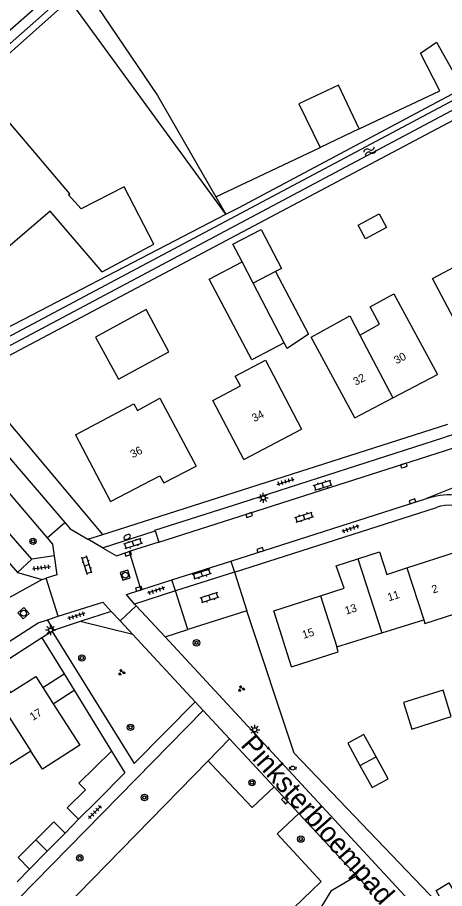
# Model space of a CAD drawing. Extents: x 136000 to 141014, y 402000 to 403500.
# Drawn here: x 137612.8 to 137666.2, y 402405.5 to 402514.4 of the extents above; entities that cross this region are included whole.
import ezdxf

# ---------------------------------------------------------------- set-up
doc = ezdxf.new("R2010")
doc.units = 0
for name, color, linetype in [('gg-afsc-erfafscheiding', 7, 'Continuous'), ('gg-afsc-hekwerk', 7, 'Continuous'), ('gg-afsc-lijn draadraster', 7, 'Continuous'), ('gg-anno-huisnummerreeks BGT', 7, 'Continuous'), ('gg-anno-openbare ruimte label', 7, 'Continuous'), ('gg-bbg-bijgebouw', 7, 'Continuous'), ('gg-bbg-gedigitaliseerde bebouwing', 7, 'Continuous'), ('gg-bbg-gedigitaliseerde bijgebouw', 7, 'Continuous'), ('gg-bbg-hoofdgebouw', 7, 'Continuous'), ('gg-bbg-luifel en loopbrug', 7, 'Continuous'), ('gg-bbg-tussenscheiding', 7, 'Continuous'), ('gg-knt-bronhoudergrens', 7, 'Continuous'), ('gg-knt-verharding', 7, 'Continuous'), ('gg-knt-verharding nz', 7, 'Continuous'), ('gg-kntw-bovenkant insteek waterloop', 7, 'Continuous'), ('gg-kntw-waterlijn', 7, 'Continuous'), ('gt-grn-groengrens', 7, 'Continuous'), ('gt-grn-vlakafsluiter', 7, 'Continuous'), ('gt-grn-weggrens', 7, 'Continuous'), ('gt-symb-boom', 7, 'Continuous'), ('gt-symb-brandkraan', 7, 'Continuous'), ('gt-symb-groenvak', 7, 'Continuous'), ('gt-symb-klinker verharding', 7, 'Continuous'), ('gt-symb-kolk', 7, 'Continuous'), ('gt-symb-lichtmast', 7, 'Continuous'), ('gt-symb-peilbuis', 7, 'Continuous'), ('gt-symb-rioolschacht', 7, 'Continuous'), ('gt-symb-tegel verharding', 7, 'Continuous'), ('gt-symb-watersymbool', 7, 'Continuous')]:
    doc.layers.add(name, color=color, linetype=linetype)

# ---------------------------------------------------------------- blocks, each defined once
blk = doc.blocks.new('gt0-KOLK')
at = {"layer": 'gt-symb-kolk'}
blk.add_lwpolyline([(0, 0), (0.38, 0), (0.38, 0.4), (-0.37, 0.4), (-0.37, 0), (0, 0)], dxfattribs=at)
blk = doc.blocks.new('gt0-PBUIS')
at = {"layer": 'gt-symb-peilbuis'}
blk.add_circle((0, 0), 0.25, dxfattribs=at)
for centre, start, end in [((-0.21, 0), 141.9073, 218.0927), ((0.21, 0), 321.9073, 38.0927)]:
    blk.add_arc(centre, 0.243, start, end, dxfattribs=at)
blk = doc.blocks.new('gt0-BOOM')
at = {"layer": 'gt-symb-boom'}
for radius in [0.4, 0.2]:
    blk.add_circle((0, 0), radius, dxfattribs=at)
blk = doc.blocks.new('gt0-LMAST')
at = {"layer": 'gt-symb-lichtmast'}
for p, q in [((-0.18, 0.17), (-0.45, 0.44)), ((0, 0.25), (0, 0.62)), ((0.17, 0.17), (0.44, 0.44)), ((-0.25, 0), (-0.63, 0)), ((-0.18, -0.18), (-0.45, -0.45)), ((0, -0.25), (0, -0.63)), ((0.44, -0.45), (0.17, -0.18)), ((0.25, 0), (0.62, 0))]:
    blk.add_line(p, q, dxfattribs=at)
blk.add_circle((0, 0), 0.25, dxfattribs=at)
blk = doc.blocks.new('gt0-TEG1')
at = {"layer": 'gt-symb-tegel verharding'}
for p, q in [((-1.12, 0), (1.12, 0)), ((-0.9, -0.25), (-0.9, 0.25)), ((-0.45, -0.25), (-0.45, 0.25)), ((0, -0.25), (0, 0.25)), ((0.45, -0.25), (0.45, 0.25)), ((0.9, -0.25), (0.9, 0.25))]:
    blk.add_line(p, q, dxfattribs=at)
blk = doc.blocks.new('gt0-KL1')
at = {"layer": 'gt-symb-klinker verharding'}
for p, q in [((-1.15, 0.3), (1.15, 0.3)), ((-1, -0.3), (-1, 0.3)), ((-0.5, 0.3), (-0.5, 0.45)), ((0, -0.3), (0, 0.3)), ((0.5, 0.3), (0.5, 0.45)), ((1, -0.3), (1, 0.3)), ((-1.15, -0.3), (1.15, -0.3)), ((-0.5, -0.45), (-0.5, -0.3)), ((0.5, -0.45), (0.5, -0.3))]:
    blk.add_line(p, q, dxfattribs=at)
blk = doc.blocks.new('gt0-RS')
at = {"layer": 'gt-symb-rioolschacht'}
blk.add_lwpolyline([(-0.5, -0.5), (0.5, -0.5), (0.5, 0.5), (-0.5, 0.5)], close=True, dxfattribs=at)
blk.add_circle((0, 0), 0.375, dxfattribs=at)
blk = doc.blocks.new('gt0-GRVAK')
at = {"layer": 'gt-symb-groenvak'}
for p, q in [((-0.11, 0.19), (-0.23, 0.24)), ((-0.18, 0.15), (0.09, 0.15)), ((-0.09, 0.21), (-0.16, 0.32)), ((-0.05, 0.21), (-0.05, 0.39)), ((0, 0.21), (0.06, 0.32)), ((0.02, 0.19), (0.13, 0.24)), ((0.26, -0.05), (0.2, 0.06)), ((0.31, -0.05), (0.31, 0.13)), ((0.35, -0.05), (0.41, 0.06)), ((-0.24, -0.23), (-0.36, -0.18)), ((-0.32, -0.26), (-0.05, -0.26)), ((-0.23, -0.21), (-0.29, -0.1)), ((-0.18, -0.2), (-0.18, -0.02)), ((-0.14, -0.21), (-0.07, -0.1)), ((-0.12, -0.23), (0, -0.18)), ((0.24, -0.07), (0.12, -0.02)), ((0.17, -0.11), (0.44, -0.11)), ((0.37, -0.07), (0.49, -0.02))]:
    blk.add_line(p, q, dxfattribs=at)
blk = doc.blocks.new('gt0-BR')
at = {"layer": 'gt-symb-brandkraan'}
for centre, radius, start, end in [((-0.24, 0), 0.206, 107.5669, 252.4331), ((0.6, -2.66), 3, 106.892, 107.5669), ((0, -0.69), 0.938, 73.108, 106.892), ((-0.6, -2.66), 3, 72.4331, 73.108), ((0.24, 0), 0.206, 287.567, 72.4331), ((0.6, 2.66), 3, 252.4331, 253.108), ((0, 0.69), 0.938, 253.108, 286.8921), ((-0.6, 2.66), 3, 286.8921, 287.567)]:
    blk.add_arc(centre, radius, start, end, dxfattribs=at)
blk = doc.blocks.new('gt0-WA')
at = {"layer": 'gt-symb-watersymbool'}
for centre, start, end in [((-0.32, 0.02), 28.0725, 151.9275), ((0.43, 0.42), 208.0725, 331.9275), ((-0.32, -0.43), 28.0725, 151.9275), ((0.43, -0.03), 208.0725, 331.9275)]:
    blk.add_arc(centre, 0.425, start, end, dxfattribs=at)

msp = doc.modelspace()

# ---------------------------------------------------------------- linework, layer by layer
at = {"layer": 'gg-afsc-erfafscheiding'}
for p, q in [((137720.57, 402529.87), (137606.85, 402469.55)), ((137623.44, 402449.8), (137606.85, 402469.55)), ((137619.84, 402430.34), (137624.51, 402422.74)), ((137618.73, 402412.47), (137620.39, 402414.21)), ((137612.74, 402406.38), (137614.28, 402407.99))]:
    msp.add_line(p, q, dxfattribs=at)
msp.add_lwpolyline([(137678.41, 402390.05), (137647.34, 402422.48), (137641.45, 402440.27)], dxfattribs=at)
at = {"layer": 'gg-afsc-hekwerk'}
for p, q in [((137615.6, 402400.04), (137636.61, 402421.5)), ((137637.02, 402421.07), (137636.61, 402421.5)), ((137637.02, 402421.07), (137642.1, 402415.7))]:
    msp.add_line(p, q, dxfattribs=at)
msp.add_lwpolyline([(137645.23, 402412.38), (137650.73, 402406.44), (137629.13, 402385.64)], dxfattribs=at)
at = {"layer": 'gg-afsc-lijn draadraster'}
msp.add_line((137638.79, 402489.81), (137619.26, 402516.66), dxfattribs=at)
at = {"layer": 'gg-bbg-bijgebouw'}
for p, q in [((137622.67, 402416.47), (137620.39, 402414.21)), ((137618.73, 402412.47), (137616.48, 402410.21)), ((137616.48, 402410.21), (137614.28, 402407.99))]:
    msp.add_line(p, q, dxfattribs=at)
at = {"layer": 'gg-bbg-gedigitaliseerde bebouwing'}
for p, q in [((137654.3, 402477.12), (137655.57, 402474.71)), ((137658.3, 402437.5), (137663.55, 402439.14)), ((137652.67, 402435.74), (137658.3, 402437.5)), ((137615.93, 402430.67), (137617.23, 402428.64)), ((137614.43, 402422.74), (137609.86, 402419.84))]:
    msp.add_line(p, q, dxfattribs=at)
for points in [[(137612.85, 402500), (137611.4, 402501.71), (137609.39, 402500)], [(137623.33, 402482.6), (137629.8, 402486.08), (137626.1, 402493.22), (137620.74, 402490.47), (137619.15, 402492.22), (137619.31, 402492.38), (137612.85, 402500)], [(137669.49, 402472.65), (137664.66, 402481.8), (137671.55, 402485.46)], [(137655.57, 402474.71), (137658.03, 402476.07), (137656.84, 402478.23), (137659.81, 402479.87), (137665.25, 402469.77)], [(137654.93, 402464.37), (137649.48, 402474.47), (137654.3, 402477.12)], [(137641.04, 402459.18), (137637.18, 402466.53), (137640.63, 402468.36), (137639.99, 402469.56), (137643.77, 402471.56), (137648.28, 402462.96)], [(137620.03, 402462.24), (137627.3, 402466.12), (137627.77, 402465.27), (137630.56, 402466.82), (137635.08, 402458.34)], [(137663.55, 402439.14), (137663.7, 402438.67), (137669.9, 402440.66)], [(137647.03, 402433.27), (137652.86, 402435.12), (137652.67, 402435.74)], [(137617.23, 402428.64), (137620.55, 402423.45), (137615.89, 402420.46), (137614.43, 402422.74)]]:
    msp.add_lwpolyline(points, dxfattribs=at)
at = {"layer": 'gg-bbg-gedigitaliseerde bijgebouw'}
for p, q in [((137642.22, 402481.19), (137640.83, 402483.85)), ((137645.01, 402482.65), (137642.22, 402481.19))]:
    msp.add_line(p, q, dxfattribs=at)
for points in [[(137657.98, 402489.85), (137658.9, 402488.17), (137656.26, 402486.74), (137655.35, 402488.43), (137657.98, 402489.85)], [(137646.08, 402473.73), (137642.07, 402471.61), (137636.74, 402481.69), (137640.83, 402483.85)], [(137645.01, 402482.65), (137649.14, 402474.84), (137646.47, 402473.03), (137646.08, 402473.73)], [(137622.52, 402474.47), (137625.39, 402469.19), (137631.7, 402472.62), (137628.83, 402477.9), (137622.52, 402474.47)], [(137661.02, 402428.8), (137662.05, 402425.49), (137666.99, 402427.04), (137665.96, 402430.34), (137661.02, 402428.8)], [(137657.58, 402422.03), (137656.07, 402424.8), (137654.07, 402423.71), (137655.57, 402420.94)], [(137624.51, 402422.74), (137620.44, 402418.71), (137621.26, 402417.89), (137618.98, 402415.63), (137620.39, 402414.21)], [(137624.51, 402422.74), (137626.18, 402420.02), (137622.67, 402416.47)], [(137655.57, 402420.94), (137657.08, 402418.16), (137659.09, 402419.26), (137657.58, 402422.03)], [(137618.73, 402412.47), (137617.32, 402413.89), (137615.04, 402411.63)], [(137615.04, 402411.63), (137612.83, 402409.44), (137614.28, 402407.99)], [(137665.08, 402405.29), (137666.7, 402406.25), (137667.56, 402404.79), (137665.95, 402403.83), (137665.08, 402405.29)]]:
    msp.add_lwpolyline(points, dxfattribs=at)
at = {"layer": 'gg-bbg-hoofdgebouw'}
for p, q in [((137659.68, 402466.86), (137665.25, 402469.77)), ((137654.93, 402464.37), (137659.68, 402466.86)), ((137641.04, 402459.18), (137648.28, 402462.96))]:
    msp.add_line(p, q, dxfattribs=at)
for points in [[(137623.33, 402482.6), (137616.85, 402490.2), (137607.45, 402482.18), (137607.87, 402481.68), (137607.59, 402481.49), (137601.81, 402488.21), (137602.07, 402488.42), (137604.49, 402485.63), (137610.36, 402490.67), (137605.32, 402496.56)], [(137620.03, 402462.24), (137624.38, 402453.92), (137630.56, 402457.13), (137631.04, 402456.25), (137635.08, 402458.34)], [(137655.32, 402446.74), (137658.03, 402447.61), (137658.93, 402444.81), (137661.44, 402445.63)], [(137661.44, 402445.63), (137667.65, 402447.64), (137669.9, 402440.66)], [(137650.62, 402442.14), (137653.58, 402443.09), (137652.59, 402445.87), (137655.32, 402446.74)], [(137647.03, 402433.27), (137644.79, 402440.26), (137650.62, 402442.14)], [(137609.17, 402430.95), (137610.69, 402431.92), (137611.89, 402430.04), (137615.04, 402432.06), (137615.93, 402430.67)]]:
    msp.add_lwpolyline(points, dxfattribs=at)
at = {"layer": 'gg-bbg-luifel en loopbrug'}
for p, q in [((137615.93, 402430.67), (137618.59, 402432.38)), ((137618.59, 402432.38), (137619.84, 402430.34)), ((137617.23, 402428.64), (137619.84, 402430.34))]:
    msp.add_line(p, q, dxfattribs=at)
msp.add_lwpolyline([(137640.83, 402483.85), (137639.67, 402486.07), (137643.21, 402487.92), (137645.76, 402483.05), (137645.01, 402482.65)], dxfattribs=at)
at = {"layer": 'gg-bbg-tussenscheiding'}
for p, q in [((137646.08, 402473.73), (137642.22, 402481.19)), ((137655.57, 402474.71), (137659.68, 402466.86)), ((137655.32, 402446.74), (137658.3, 402437.5)), ((137661.44, 402445.63), (137663.55, 402439.14)), ((137650.62, 402442.14), (137652.67, 402435.74)), ((137609.17, 402430.95), (137614.43, 402422.74)), ((137655.57, 402420.94), (137657.58, 402422.03)), ((137615.04, 402411.63), (137616.48, 402410.21))]:
    msp.add_line(p, q, dxfattribs=at)
at = {"layer": 'gg-knt-bronhoudergrens'}
for p in [(137655.46, 402500.47), (137637.54, 402491.98)]:
    msp.add_line(p, (137650.59, 402498.16), dxfattribs=at)
for points in [[(137655.46, 402500.47), (137665.54, 402505.24), (137663.16, 402509.95), (137665.12, 402511.33), (137667.92, 402506.35), (137712.69, 402530.64), (137729.46, 402546.52)], [(137621.07, 402518.27), (137630.26, 402504.64), (137637.54, 402491.98)], [(137655.46, 402500.47), (137652.89, 402505.93), (137647.92, 402503.6), (137650.59, 402498.16)]]:
    msp.add_lwpolyline(points, dxfattribs=at)
at = {"layer": 'gg-knt-verharding'}
for p, q in [((137614.55, 402446.71), (137587.67, 402477.37)), ((137604.9, 402467.36), (137618.68, 402451.3)), ((137623.44, 402449.8), (137666.54, 402463.58)), ((137630.45, 402448.84), (137666.15, 402460.25)), ((137639.43, 402446.47), (137663.89, 402454.29)), ((137663.89, 402454.29), (137664.28, 402454.4)), ((137639.88, 402445.1), (137665.13, 402453.18)), ((137616.46, 402449.36), (137618.68, 402451.3)), ((137621.56, 402449.2), (137623.44, 402449.8)), ((137623.41, 402448.13), (137629.97, 402450.24)), ((137629.97, 402450.24), (137630.45, 402448.84)), ((137623.41, 402448.13), (137621.56, 402449.2)), ((137630.45, 402448.84), (137626.71, 402447.65)), ((137617.35, 402447.11), (137614.55, 402446.71)), ((137626.71, 402447.65), (137628.2, 402442.88)), ((137614.55, 402446.71), (137612.77, 402445.03)), ((137632.07, 402444.12), (137639.43, 402446.47)), ((137639.43, 402446.47), (137639.88, 402445.1)), ((137612.77, 402445.03), (137615.86, 402444.17)), ((137639.88, 402445.1), (137632.51, 402442.74)), ((137639.88, 402445.1), (137641.45, 402440.27)), ((137615.86, 402444.17), (137616.33, 402444.32)), ((137617.85, 402439.57), (137616.33, 402444.32)), ((137628.2, 402442.88), (137632.07, 402444.12)), ((137632.51, 402442.74), (137632.07, 402444.12)), ((137626.39, 402442.3), (137628.2, 402442.88)), ((137632.51, 402442.74), (137627.4, 402441.11)), ((137634.05, 402437.91), (137632.51, 402442.74)), ((137627.4, 402441.11), (137626.39, 402442.3)), ((137617.85, 402439.57), (137623.43, 402441.36)), ((137624.49, 402440.19), (137623.43, 402441.36)), ((137625.58, 402439.02), (137627.62, 402440.87)), ((137627.4, 402441.11), (137627.62, 402440.87)), ((137627.62, 402440.87), (137631.21, 402437)), ((137616.51, 402439.14), (137617.85, 402439.57)), ((137624.49, 402440.19), (137620.62, 402438.93)), ((137625.58, 402439.02), (137624.49, 402440.19)), ((137641.45, 402440.27), (137634.05, 402437.91)), ((137617.36, 402437.86), (137616.51, 402439.14)), ((137620.62, 402438.93), (137617.36, 402437.86)), ((137627.19, 402437.28), (137625.58, 402439.02)), ((137617.1, 402437.69), (137615.82, 402436.87)), ((137617.36, 402437.86), (137617.1, 402437.69)), ((137634.97, 402428.9), (137627.19, 402437.28)), ((137615.82, 402436.87), (137567.22, 402405.62)), ((137615.82, 402436.87), (137618.59, 402432.38)), ((137631.21, 402437), (137676.7, 402387.93)), ((137635.97, 402427.82), (137634.97, 402428.9)), ((137639.28, 402424.25), (137635.97, 402427.82)), ((137644.83, 402418.27), (137639.28, 402424.25)), ((137647.93, 402414.93), (137644.83, 402418.27)), ((137655.17, 402407.13), (137647.93, 402414.93)), ((137656.71, 402405.47), (137655.17, 402407.13))]:
    msp.add_line(p, q, dxfattribs=at)
for points in [[(137588.5, 402479.56), (137591.82, 402478.29), (137616.46, 402449.36)], [(137629.97, 402450.24), (137629.93, 402450.35), (137640.68, 402453.77), (137666.06, 402461.92)], [(137618.68, 402451.3), (137619.35, 402450.52), (137621.56, 402449.2)], [(137616.46, 402449.36), (137617.13, 402448.57), (137617.35, 402447.11)], [(137623.41, 402448.13), (137625.14, 402447.15), (137626.71, 402447.65)], [(137617.35, 402447.11), (137617.7, 402444.76), (137616.33, 402444.32)], [(137617.1, 402437.69), (137627.36, 402421.17), (137634.97, 402428.9)], [(137635.97, 402427.82), (137610.76, 402402.1), (137609.73, 402403.31)]]:
    msp.add_lwpolyline(points, dxfattribs=at)
for centre, radius, start, end in [((137655.61, 402494.4), 34.12, 287.8336, 300.3479), ((137655.23, 402495.06), 36.48, 287.4133, 300.3014), ((137666.74, 402446), 8.75, 60.1842, 106.3346), ((137666.72, 402448.85), 4.61, 56.4476, 110.1617)]:
    msp.add_arc(centre, radius, start, end, dxfattribs=at)
at = {"layer": 'gg-knt-verharding nz'}
msp.add_line((137583.69, 402478.18), (137612.77, 402445.03), dxfattribs=at)
msp.add_lwpolyline([(137566.24, 402407.15), (137615.35, 402438.77), (137616.51, 402439.14)], dxfattribs=at)
at = {"layer": 'gg-kntw-bovenkant insteek waterloop'}
msp.add_line((137604.61, 402472.09), (137638.79, 402489.81), dxfattribs=at)
for points in [[(137638.79, 402489.81), (137640.38, 402490.63), (137713.53, 402529.61)], [(137589.07, 402494.03), (137589.42, 402493.2), (137590.97, 402491.45), (137619.26, 402516.66)]]:
    msp.add_lwpolyline(points, dxfattribs=at)
at = {"layer": 'gg-kntw-waterlijn'}
for points in [[(137590.95, 402494.48), (137639.65, 402537.34), (137695.04, 402585.24)], [(137695.76, 402584.28), (137681.35, 402572.26), (137640.38, 402536.38), (137591.81, 402493.47), (137590.95, 402494.48)], [(137605.55, 402471.28), (137718.78, 402531.5), (137719.28, 402530.57), (137605.94, 402470.28), (137605.55, 402471.28)]]:
    msp.add_lwpolyline(points, dxfattribs=at)
at = {"layer": 'gt-grn-groengrens'}
for p, q in [((137627.19, 402437.28), (137620.62, 402438.93)), ((137631.21, 402437), (137634.05, 402437.91)), ((137636.61, 402421.5), (137639.28, 402424.25)), ((137642.1, 402415.7), (137644.83, 402418.27)), ((137647.93, 402414.93), (137645.23, 402412.38))]:
    msp.add_line(p, q, dxfattribs=at)
msp.add_lwpolyline([(137655.17, 402407.13), (137651.92, 402405.21), (137650.34, 402402.63), (137648.05, 402399.63), (137642.76, 402396.19), (137639.33, 402392.04), (137635.32, 402387.9), (137632.46, 402384.61), (137628.74, 402380.74), (137624.88, 402378.45), (137621.59, 402374.59), (137620.77, 402372.85)], dxfattribs=at)
at = {"layer": 'gt-grn-vlakafsluiter'}
msp.add_line((137637.54, 402491.98), (137638.79, 402489.81), dxfattribs=at)
at = {"layer": 'gt-grn-weggrens'}
for p, q in [((137671.02, 402457.19), (137663.89, 402454.29)), ((137615.86, 402444.17), (137606.87, 402439.24))]:
    msp.add_line(p, q, dxfattribs=at)

# ---------------------------------------------------------------- block references
at = {"layer": 'gt-symb-boom'}
for p in [(137614.71, 402448.94), (137635.14, 402436.26)]:
    msp.add_blockref('gt0-BOOM', p, dxfattribs=at)
for p, rotation in [((137620.82, 402434.36), -13.063337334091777), ((137626.89, 402425.7), -78.28547478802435), ((137642.08, 402418.78), 102.29885516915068), ((137628.63, 402416.93), -165.57446821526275), ((137648.18, 402411.73), 102.29885516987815), ((137620.55, 402409.38), -165.57446821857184)]:
    msp.add_blockref('gt0-BOOM', p, dxfattribs=dict(at, rotation=rotation))
at = {"layer": 'gt-symb-brandkraan', "rotation": -152.40963046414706}
msp.add_blockref('gt0-BR', (137626.47, 402449.49), dxfattribs=at)
at = {"layer": 'gt-symb-groenvak'}
for p in [(137625.77, 402432.56), (137640.73, 402430.52)]:
    msp.add_blockref('gt0-GRVAK', p, dxfattribs=at)
at = {"layer": 'gt-symb-klinker verharding'}
for p, rotation in [((137650.93, 402455.96), 17.33010869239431), ((137648.6, 402451.97), 17.330108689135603), ((137627.2, 402448.64), -161.9454475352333), ((137621.44, 402445.95), 107.7643233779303), ((137635.79, 402444.84), -161.9454475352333), ((137636.76, 402441.9), -161.81873102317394)]:
    msp.add_blockref('gt0-KL1', p, dxfattribs=dict(at, rotation=rotation))
at = {"layer": 'gt-symb-kolk'}
for p, rotation in [((137661.13, 402458.22), 17.58309712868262), ((137662.2, 402453.75), 17.58309712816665), ((137641.79, 402452.04), 17.583097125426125), ((137643.16, 402447.66), 17.583097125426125), ((137626.65, 402447.2), 17.637715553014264), ((137627.99, 402442.81), 17.873421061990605), ((137646.01, 402416.41), -47.06710321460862)]:
    msp.add_blockref('gt0-KOLK', p, dxfattribs=dict(at, rotation=rotation))
at = {"layer": 'gt-symb-lichtmast'}
for p in [(137643.49, 402454.37), (137616.9, 402437.85), (137642.42, 402425.4)]:
    msp.add_blockref('gt0-LMAST', p, dxfattribs=at)
at = {"layer": 'gt-symb-peilbuis'}
msp.add_blockref('gt0-PBUIS', (137647.17, 402420.6), dxfattribs=at)
at = {"layer": 'gt-symb-rioolschacht'}
for p, rotation in [((137626.24, 402444.71), 17.58309712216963), ((137613.52, 402439.96), -48.770950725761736)]:
    msp.add_blockref('gt0-RS', p, dxfattribs=dict(at, rotation=rotation))
at = {"layer": 'gt-symb-tegel verharding'}
for p, rotation in [((137646.28, 402456.39), 17.401887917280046), ((137654.36, 402450.52), -161.40202221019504), ((137615.77, 402445.65), 6.719879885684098), ((137630.08, 402442.81), -161.40202220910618), ((137620.1, 402439.62), -163.01526746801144), ((137622.44, 402415.11), -134.4327335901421)]:
    msp.add_blockref('gt0-TEG1', p, dxfattribs=dict(at, rotation=rotation))
at = {"layer": 'gt-symb-watersymbool', "rotation": 27.769212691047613}
msp.add_blockref('gt0-WA', (137656.76, 402497.68), dxfattribs=at)

# ---------------------------------------------------------------- texts
at = {"layer": 'gg-anno-huisnummerreeks BGT'}
for s, rotation, p in [('30', 27.6, (137660.14, 402471.05)), ('32', 27.6, (137655.04, 402468.38)), ('34', 27.6, (137642.37, 402463.82)), ('36', 27.5, (137627.17, 402459.31)), ('11', 17.3, (137659.19, 402441.44)), ('2', 17.9, (137664.72, 402442.41)), ('13', 17.3, (137653.85, 402439.77)), ('15', 17.9, (137648.53, 402436.74)), ('17', 32.7, (137614.69, 402426.49))]:
    msp.add_text(s, height=1, rotation=rotation, dxfattribs=at).set_placement(p)
at = {"layer": 'gg-anno-openbare ruimte label'}
msp.add_text('Pinksterbloempad', height=2.5, rotation=311.3, dxfattribs=at).set_placement((137640.54, 402423.42))

doc.saveas('drawing.dxf')
